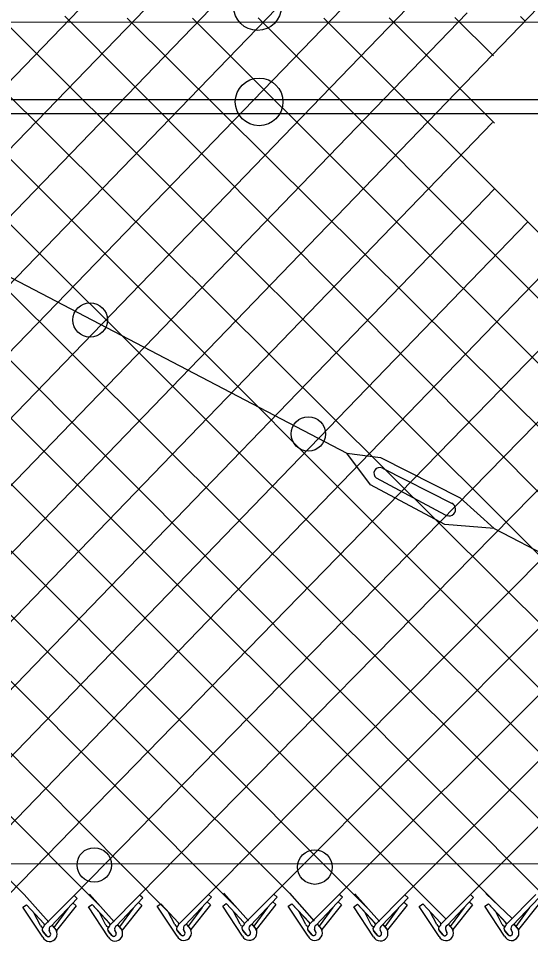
# Model space of a CAD drawing. Extents: x 0 to 2.85, y -0.1 to 1.83.
# Drawn here: x 2.3055 to 2.3685, y 0.8088 to 0.9223 of the extents above; entities that cross this region are included whole.
import ezdxf

# ---------------------------------------------------------------- set-up
doc = ezdxf.new("R2010")
doc.units = 0
doc.layers.add('sb_Chainlink Fence', color=7, linetype='Continuous')
doc.layers.add('sb_Existing Structural Steel', color=7, linetype='Continuous')

msp = doc.modelspace()

# ---------------------------------------------------------------- linework, layer by layer
at = {"layer": 'sb_Chainlink Fence'}
for p, q in [((2.3043093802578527, 0.814496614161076), (2.412688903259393, 0.9257760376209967)), ((2.312371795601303, 0.8144370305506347), (2.42089226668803, 0.9252294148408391)), ((2.3204285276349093, 0.8144817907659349), (2.429219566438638, 0.9250879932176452)), ((2.328886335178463, 0.814564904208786), (2.4380515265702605, 0.9244173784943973)), ((2.336939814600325, 0.814585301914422), (2.446116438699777, 0.9241348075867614)), ((2.2076426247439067, 0.8144542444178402), (2.3130508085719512, 0.9234084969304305)), ((2.2157050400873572, 0.8143946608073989), (2.321107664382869, 0.92340550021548)), ((2.2237617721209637, 0.8144394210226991), (2.3291604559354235, 0.9234415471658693)), ((2.2318146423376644, 0.8144451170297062), (2.3372386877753, 0.9234357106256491)), ((2.2398437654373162, 0.8144504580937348), (2.3452921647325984, 0.9234570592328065)), ((2.2478972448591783, 0.814470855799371), (2.353346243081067, 0.923515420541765)), ((2.2559515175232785, 0.8144542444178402), (2.3607090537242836, 0.9229716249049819)), ((2.2640139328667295, 0.8143946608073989), (2.3694650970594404, 0.9236137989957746)), ((2.294173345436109, 0.9228920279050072), (2.4047729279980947, 0.8129885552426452)), ((2.296255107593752, 0.814513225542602), (2.4018056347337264, 0.9237433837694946)), ((2.198740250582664, 0.9221702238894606), (2.3062277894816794, 0.8145640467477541)), ((2.2067971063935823, 0.92216722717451), (2.315802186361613, 0.8128999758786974)), ((2.214849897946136, 0.9222032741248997), (2.3241291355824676, 0.812240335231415)), ((2.223030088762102, 0.9222171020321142), (2.3323134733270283, 0.8130034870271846)), ((2.2310835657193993, 0.9222384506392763), (2.3388500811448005, 0.8146957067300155)), ((2.239137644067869, 0.9222968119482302), (2.3484301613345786, 0.8129272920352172)), ((2.247199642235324, 0.9223981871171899), (2.356540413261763, 0.8131127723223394)), ((2.2552564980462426, 0.9223951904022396), (2.3646272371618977, 0.8131516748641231)), ((2.2790413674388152, 0.9223902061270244), (2.387082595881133, 0.8145714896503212)), ((2.2870941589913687, 0.9224262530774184), (2.3966626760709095, 0.8128030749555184)), ((2.3031766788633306, 0.9224838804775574), (2.412859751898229, 0.813027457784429)), ((2.311230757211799, 0.9225422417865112), (2.420645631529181, 0.8126003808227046)), ((2.318898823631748, 0.9222829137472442), (2.3902333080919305, 0.8514542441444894)), ((2.3269556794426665, 0.922279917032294), (2.393953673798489, 0.8553822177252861)), ((2.3350084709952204, 0.9223159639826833), (2.3978705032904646, 0.8594014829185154)), ((2.343086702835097, 0.9223101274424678), (2.4018998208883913, 0.8635240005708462)), ((2.3511401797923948, 0.9223314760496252), (2.3640746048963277, 0.9094016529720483)), ((2.3591942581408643, 0.922389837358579), (2.3639373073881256, 0.9176459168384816)), ((2.3672562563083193, 0.9224912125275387), (2.3677989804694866, 0.9219477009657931)), ((2.27168333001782, 0.9212130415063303), (2.3805459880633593, 0.8128792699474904)), ((2.344994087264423, 0.814568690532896), (2.449221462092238, 0.9187660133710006)), ((2.267872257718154, 0.9169630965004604), (2.37127674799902, 0.8132848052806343)), ((2.353056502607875, 0.81450910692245), (2.4492194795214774, 0.910703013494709)), ((2.272070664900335, 0.8144394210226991), (2.3638174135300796, 0.9094604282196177)), ((2.2801235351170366, 0.8144451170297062), (2.364093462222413, 0.9013133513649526)), ((2.2882016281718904, 0.814492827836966), (2.3681451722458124, 0.8971950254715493)), ((2.3611132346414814, 0.8145538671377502), (2.3917018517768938, 0.8451361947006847)), ((2.3062277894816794, 0.8145640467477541), (2.309263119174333, 0.8111463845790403)), ((2.3087444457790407, 0.810794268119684), (2.312371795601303, 0.8144370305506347)), ((2.309542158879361, 0.8106517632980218), (2.3127675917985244, 0.8140783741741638)), ((2.3127675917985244, 0.8140783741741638), (2.312371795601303, 0.8144370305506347)), ((2.3142845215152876, 0.8146088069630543), (2.3173198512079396, 0.8111911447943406)), ((2.3168011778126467, 0.8108390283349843), (2.3204285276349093, 0.8144817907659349)), ((2.3175988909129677, 0.810696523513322), (2.3208243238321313, 0.8141231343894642)), ((2.3208243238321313, 0.8141231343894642), (2.3204285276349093, 0.8144817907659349)), ((2.3252589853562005, 0.8109221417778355), (2.328886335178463, 0.814564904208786)), ((2.3260566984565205, 0.810779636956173), (2.329282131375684, 0.8142062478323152)), ((2.329282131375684, 0.8142062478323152), (2.328886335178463, 0.814564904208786)), ((2.3307958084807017, 0.8147123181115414), (2.3338311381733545, 0.8112946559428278)), ((2.3333124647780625, 0.8109425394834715), (2.336939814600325, 0.814585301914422)), ((2.3341101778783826, 0.8108000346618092), (2.337335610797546, 0.8142266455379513)), ((2.337335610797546, 0.8142266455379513), (2.336939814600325, 0.814585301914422)), ((2.3388500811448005, 0.8146957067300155), (2.3418854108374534, 0.8112780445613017)), ((2.341366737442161, 0.8109259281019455), (2.344994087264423, 0.814568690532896)), ((2.3421644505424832, 0.8107834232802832), (2.345389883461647, 0.8142100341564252)), ((2.345389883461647, 0.8142100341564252), (2.344994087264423, 0.814568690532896)), ((2.3469124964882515, 0.8146361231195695), (2.349947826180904, 0.8112184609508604)), ((2.349429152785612, 0.8108663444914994), (2.353056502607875, 0.81450910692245)), ((2.3502268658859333, 0.8107238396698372), (2.353452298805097, 0.8141504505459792)), ((2.353452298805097, 0.8141504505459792), (2.353056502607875, 0.81450910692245)), ((2.354969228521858, 0.8146808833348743), (2.358111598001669, 0.8115446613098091)), ((2.357485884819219, 0.8109111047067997), (2.3611132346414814, 0.8145538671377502)), ((2.35828359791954, 0.8107685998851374), (2.3615090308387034, 0.8141952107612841)), ((2.3615090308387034, 0.8141952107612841), (2.3611132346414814, 0.8145538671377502)), ((2.3630220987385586, 0.8146865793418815), (2.3662323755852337, 0.8116167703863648)), ((2.3655387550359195, 0.8109168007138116), (2.369166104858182, 0.8145595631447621)), ((2.3663364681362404, 0.8107742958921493), (2.369561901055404, 0.8142009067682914)), ((2.306083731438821, 0.8129764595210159), (2.306529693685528, 0.8132811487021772)), ((2.3085202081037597, 0.8092875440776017), (2.306083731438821, 0.8129764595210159)), ((2.306529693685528, 0.8132811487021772), (2.3086856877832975, 0.8109575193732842)), ((2.306529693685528, 0.8132811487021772), (2.308699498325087, 0.8109437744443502)), ((2.3115942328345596, 0.8128203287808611), (2.3098971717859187, 0.8105103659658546)), ((2.312633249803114, 0.8131523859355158), (2.3102204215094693, 0.8101176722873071)), ((2.312633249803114, 0.8131523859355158), (2.312237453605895, 0.8135110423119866)), ((2.314140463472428, 0.8130212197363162), (2.314586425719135, 0.813325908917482)), ((2.3165769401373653, 0.809332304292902), (2.314140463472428, 0.8130212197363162)), ((2.314586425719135, 0.813325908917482), (2.3167424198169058, 0.8110022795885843)), ((2.314586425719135, 0.813325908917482), (2.3167562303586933, 0.8109885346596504)), ((2.319650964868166, 0.8128650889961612), (2.3179539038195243, 0.8105551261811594)), ((2.3206899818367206, 0.813197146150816), (2.3182771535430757, 0.8101624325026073)), ((2.3206899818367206, 0.813197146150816), (2.3202941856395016, 0.8135558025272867)), ((2.322598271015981, 0.8131043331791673), (2.3230442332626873, 0.8134090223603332)), ((2.325034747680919, 0.8094154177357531), (2.322598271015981, 0.8131043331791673)), ((2.3230442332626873, 0.8134090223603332), (2.3252002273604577, 0.8110853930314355)), ((2.3230442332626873, 0.8134090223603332), (2.325214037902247, 0.8110716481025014)), ((2.328108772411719, 0.8129482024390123), (2.326411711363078, 0.8106382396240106)), ((2.3291477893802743, 0.8132802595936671), (2.3267349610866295, 0.8102455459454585)), ((2.3291477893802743, 0.8132802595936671), (2.3287519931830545, 0.8136389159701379)), ((2.3306517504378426, 0.8131247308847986), (2.3310977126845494, 0.8134294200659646)), ((2.33308822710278, 0.8094358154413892), (2.3306517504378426, 0.8131247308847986)), ((2.3310977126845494, 0.8134294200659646), (2.33325370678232, 0.8111057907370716)), ((2.3310977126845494, 0.8134294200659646), (2.333267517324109, 0.8110920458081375)), ((2.336162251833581, 0.8129686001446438), (2.33446519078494, 0.8106586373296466)), ((2.3372012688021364, 0.8133006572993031), (2.334788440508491, 0.8102659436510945)), ((2.3372012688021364, 0.8133006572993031), (2.3368054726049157, 0.8136593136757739)), ((2.3387060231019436, 0.8131081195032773), (2.3391519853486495, 0.8134128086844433)), ((2.34114249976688, 0.8094192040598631), (2.3387060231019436, 0.8131081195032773)), ((2.3391519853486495, 0.8134128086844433), (2.3413079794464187, 0.8110891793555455)), ((2.3391519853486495, 0.8134128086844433), (2.341321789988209, 0.8110754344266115)), ((2.34421652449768, 0.8129519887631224), (2.3425194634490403, 0.8106420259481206)), ((2.3452555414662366, 0.8132840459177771), (2.342842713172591, 0.8102493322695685)), ((2.3452555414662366, 0.8132840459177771), (2.3448597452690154, 0.813642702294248)), ((2.3467684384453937, 0.8130485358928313), (2.3472144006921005, 0.8133532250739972)), ((2.34920491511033, 0.8093596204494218), (2.3467684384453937, 0.8130485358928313)), ((2.3472144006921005, 0.8133532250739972), (2.3493703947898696, 0.8110295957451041)), ((2.3472144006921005, 0.8133532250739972), (2.3493842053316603, 0.8110158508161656)), ((2.3522789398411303, 0.8128924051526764), (2.3505818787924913, 0.8105824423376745)), ((2.3533179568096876, 0.8132244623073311), (2.350905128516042, 0.8101897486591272)), ((2.3533179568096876, 0.8132244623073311), (2.3529221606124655, 0.8135831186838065)), ((2.354825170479, 0.8130932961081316), (2.355271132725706, 0.8133979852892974)), ((2.357261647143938, 0.809404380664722), (2.354825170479, 0.8130932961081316)), ((2.355271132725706, 0.8133979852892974), (2.357427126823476, 0.8110743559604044)), ((2.355271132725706, 0.8133979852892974), (2.3574409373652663, 0.8110606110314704)), ((2.360335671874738, 0.8129371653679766), (2.3586386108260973, 0.8106272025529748)), ((2.361374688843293, 0.8132692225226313), (2.3589618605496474, 0.8102345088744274)), ((2.361374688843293, 0.8132692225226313), (2.3609788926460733, 0.8136278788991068)), ((2.362878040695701, 0.8130989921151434), (2.3633240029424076, 0.8134036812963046)), ((2.365314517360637, 0.8094100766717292), (2.362878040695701, 0.8130989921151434)), ((2.3633240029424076, 0.8134036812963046), (2.3654799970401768, 0.8110800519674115)), ((2.3633240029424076, 0.8134036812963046), (2.365493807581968, 0.8110663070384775)), ((2.3683885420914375, 0.8129428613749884), (2.366691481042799, 0.810632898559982)), ((2.3694275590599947, 0.8132749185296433), (2.3670147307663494, 0.8102402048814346)), ((2.308242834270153, 0.8107430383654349), (2.3074311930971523, 0.8122945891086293)), ((2.3162995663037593, 0.8107877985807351), (2.31548792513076, 0.8123393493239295)), ((2.324757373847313, 0.8108709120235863), (2.3239457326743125, 0.8124224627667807)), ((2.3328108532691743, 0.8108913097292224), (2.3319992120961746, 0.8124428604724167)), ((2.340865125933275, 0.8108746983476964), (2.3400534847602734, 0.8124262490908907)), ((2.348927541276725, 0.810815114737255), (2.3481159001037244, 0.8123666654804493)), ((2.3569842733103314, 0.8108598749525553), (2.3561726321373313, 0.8124114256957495)), ((2.365037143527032, 0.8108655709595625), (2.3642255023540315, 0.8124171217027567)), ((2.3096772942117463, 0.810747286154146), (2.3101725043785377, 0.8101610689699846)), ((2.3096838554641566, 0.8107383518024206), (2.3101749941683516, 0.8101590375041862)), ((2.3177340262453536, 0.8107920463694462), (2.3182292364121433, 0.8102058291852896)), ((2.3177405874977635, 0.8107831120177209), (2.31823172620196, 0.8102037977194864)), ((2.3261918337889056, 0.8108751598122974), (2.326687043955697, 0.8102889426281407)), ((2.3261983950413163, 0.8108662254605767), (2.326689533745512, 0.8102869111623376)), ((2.3342453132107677, 0.8108955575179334), (2.334740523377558, 0.8103093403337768)), ((2.3342518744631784, 0.8108866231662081), (2.334743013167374, 0.810307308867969)), ((2.3422995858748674, 0.8108789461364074), (2.3427947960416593, 0.8102927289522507)), ((2.342306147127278, 0.810870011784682), (2.342797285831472, 0.8102906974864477)), ((2.3503620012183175, 0.8108193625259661), (2.35085721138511, 0.8102331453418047)), ((2.3503685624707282, 0.8108104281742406), (2.3508597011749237, 0.8102311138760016)), ((2.358418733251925, 0.8108641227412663), (2.3589139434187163, 0.8102779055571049)), ((2.3584252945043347, 0.8108551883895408), (2.35891643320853, 0.8102758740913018)), ((2.366471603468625, 0.8108698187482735), (2.366966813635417, 0.810283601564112)), ((2.366478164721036, 0.810860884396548), (2.366969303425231, 0.8102815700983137)), ((2.30897182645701, 0.8094725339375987), (2.3085678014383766, 0.8099563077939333)), ((2.3085678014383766, 0.8099563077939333), (2.3090129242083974, 0.8094292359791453)), ((2.3094939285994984, 0.8097580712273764), (2.309330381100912, 0.810112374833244)), ((2.309330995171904, 0.8100998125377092), (2.3094935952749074, 0.8097661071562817)), ((2.3101725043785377, 0.8101610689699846), (2.3102089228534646, 0.8100929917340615)), ((2.3102089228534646, 0.8100929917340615), (2.3102399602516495, 0.8100201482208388)), ((2.3170285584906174, 0.8095172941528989), (2.316624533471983, 0.8100010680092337)), ((2.316624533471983, 0.8100010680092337), (2.3170696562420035, 0.8094739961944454)), ((2.317550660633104, 0.8098028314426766), (2.317387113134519, 0.8101571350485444)), ((2.3173877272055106, 0.8101445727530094), (2.317550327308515, 0.8098108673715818)), ((2.3182292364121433, 0.8102058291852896), (2.31826565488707, 0.8101377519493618)), ((2.31826565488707, 0.8101377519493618), (2.3182966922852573, 0.810064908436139)), ((2.3254863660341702, 0.80960040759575), (2.325082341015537, 0.8100841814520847)), ((2.325082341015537, 0.8100841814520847), (2.3255274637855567, 0.8095571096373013)), ((2.3260084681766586, 0.8098859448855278), (2.325844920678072, 0.8102402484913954)), ((2.325845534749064, 0.8102276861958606), (2.326008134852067, 0.8098939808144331)), ((2.326687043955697, 0.8102889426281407), (2.326723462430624, 0.8102208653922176)), ((2.326723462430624, 0.8102208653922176), (2.326754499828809, 0.8101480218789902)), ((2.3335398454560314, 0.8096208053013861), (2.3331358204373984, 0.8101045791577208)), ((2.3331358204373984, 0.8101045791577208), (2.3335809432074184, 0.8095775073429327)), ((2.33406194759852, 0.8099063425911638), (2.333898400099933, 0.8102606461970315)), ((2.333899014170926, 0.8102480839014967), (2.334061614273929, 0.8099143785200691)), ((2.334740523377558, 0.8103093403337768), (2.334776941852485, 0.8102412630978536)), ((2.334776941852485, 0.8102412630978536), (2.3348079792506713, 0.8101684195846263)), ((2.341594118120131, 0.80960419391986), (2.341190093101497, 0.8100879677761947)), ((2.341190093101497, 0.8100879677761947), (2.3416352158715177, 0.8095608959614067)), ((2.3421162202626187, 0.8098897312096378), (2.3419526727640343, 0.8102440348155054)), ((2.3419532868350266, 0.8102314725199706), (2.342115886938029, 0.8098977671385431)), ((2.3427947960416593, 0.8102927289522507), (2.3428312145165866, 0.8102246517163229)), ((2.3428312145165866, 0.8102246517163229), (2.342862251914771, 0.8101518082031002)), ((2.3496565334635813, 0.809544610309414), (2.349252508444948, 0.8100283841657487)), ((2.349252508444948, 0.8100283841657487), (2.3496976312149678, 0.8095013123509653)), ((2.350178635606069, 0.8098301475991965), (2.350015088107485, 0.8101844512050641)), ((2.3500157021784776, 0.8101718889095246), (2.35017830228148, 0.8098381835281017)), ((2.35085721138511, 0.8102331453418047), (2.3508936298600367, 0.8101650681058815)), ((2.3508936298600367, 0.8101650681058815), (2.350924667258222, 0.8100922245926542)), ((2.357713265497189, 0.8095893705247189), (2.3573092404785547, 0.8100731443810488)), ((2.3573092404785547, 0.8100731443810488), (2.3577543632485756, 0.8095460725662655)), ((2.358235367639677, 0.8098749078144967), (2.3580718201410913, 0.8102292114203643)), ((2.358072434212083, 0.8102166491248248), (2.3582350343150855, 0.809882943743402)), ((2.3589139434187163, 0.8102779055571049), (2.358950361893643, 0.8102098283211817)), ((2.358950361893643, 0.8102098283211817), (2.3589813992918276, 0.8101369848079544)), ((2.3657661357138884, 0.8095950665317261), (2.365362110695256, 0.8100788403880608)), ((2.365362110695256, 0.8100788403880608), (2.365807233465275, 0.8095517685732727)), ((2.366288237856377, 0.809880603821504), (2.366124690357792, 0.8102349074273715)), ((2.3661253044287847, 0.8102223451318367), (2.366287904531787, 0.8098886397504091)), ((2.366966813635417, 0.810283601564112), (2.367003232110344, 0.8102155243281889)), ((2.367003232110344, 0.8102155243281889), (2.36703426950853, 0.8101426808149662))]:
    msp.add_line(p, q, dxfattribs=at)
for centre, radius, start, end in [((2.308494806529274, 0.8107871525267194), 0.00025580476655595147, 189.9304409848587, 40.97853800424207), ((2.3088272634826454, 0.8102396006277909), 0.0003843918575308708, 126.9947472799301, 219.79833989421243), ((2.3088377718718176, 0.8102391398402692), 0.0003909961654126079, 127.7656421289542, 226.33281459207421), ((2.3097181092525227, 0.8102717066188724), 0.00041880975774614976, 114.84216649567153, 203.51671506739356), ((2.3165515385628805, 0.8108319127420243), 0.00025580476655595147, 189.9304409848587, 40.97853800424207), ((2.316883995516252, 0.8102843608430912), 0.0003843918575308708, 126.9947472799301, 219.79833989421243), ((2.3168945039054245, 0.8102839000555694), 0.0003909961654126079, 127.7656421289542, 226.33281459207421), ((2.3177748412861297, 0.8103164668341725), 0.00041880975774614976, 114.84216649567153, 203.51671506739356), ((2.3250093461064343, 0.8109150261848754), 0.00025580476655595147, 189.9304409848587, 40.97853800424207), ((2.325341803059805, 0.8103674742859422), 0.0003843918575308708, 126.9947472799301, 219.79833989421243), ((2.325352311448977, 0.8103670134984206), 0.0003909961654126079, 127.7656421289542, 226.33281459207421), ((2.3262326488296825, 0.8103995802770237), 0.00041880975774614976, 114.84216649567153, 203.51671506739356), ((2.3330628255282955, 0.8109354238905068), 0.00025580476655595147, 189.9304409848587, 40.97853800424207), ((2.3333952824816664, 0.8103878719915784), 0.0003843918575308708, 126.9947472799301, 219.79833989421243), ((2.3334057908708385, 0.8103874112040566), 0.0003909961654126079, 127.7656421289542, 226.33281459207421), ((2.334286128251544, 0.8104199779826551), 0.00041880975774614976, 114.84216649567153, 203.51671506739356), ((2.3411170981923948, 0.8109188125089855), 0.00025580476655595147, 189.9304409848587, 40.97853800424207), ((2.3414495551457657, 0.8103712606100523), 0.0003843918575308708, 126.9947472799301, 219.79833989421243), ((2.341460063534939, 0.8103707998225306), 0.0003909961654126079, 127.7656421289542, 226.33281459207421), ((2.3423404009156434, 0.8104033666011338), 0.00041880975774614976, 114.84216649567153, 203.51671506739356), ((2.3491795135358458, 0.8108592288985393), 0.00025580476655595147, 189.9304409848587, 40.97853800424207), ((2.3495119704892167, 0.810311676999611), 0.0003843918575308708, 126.9947472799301, 219.79833989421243), ((2.34952247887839, 0.8103112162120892), 0.0003909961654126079, 127.7656421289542, 226.33281459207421), ((2.350402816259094, 0.8103437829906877), 0.00041880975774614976, 114.84216649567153, 203.51671506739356), ((2.3572362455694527, 0.8109039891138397), 0.00025580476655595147, 189.9304409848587, 40.97853800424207), ((2.3575687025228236, 0.8103564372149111), 0.0003843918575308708, 126.9947472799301, 219.79833989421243), ((2.3575792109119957, 0.8103559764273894), 0.0003909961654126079, 127.7656421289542, 226.33281459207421), ((2.3584595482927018, 0.8103885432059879), 0.00041880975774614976, 114.84216649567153, 203.51671506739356), ((2.365289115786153, 0.8109096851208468), 0.00025580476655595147, 189.9304409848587, 40.97853800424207), ((2.365621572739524, 0.8103621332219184), 0.0003843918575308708, 126.9947472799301, 219.79833989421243), ((2.3656320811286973, 0.8103616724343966), 0.0003909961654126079, 127.7656421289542, 226.33281459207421), ((2.366512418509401, 0.8103942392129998), 0.00041880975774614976, 114.84216649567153, 203.51671506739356), ((2.309358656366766, 0.8097022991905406), 0.0009354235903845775, 206.32021657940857, 29.22686940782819), ((2.309204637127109, 0.8096669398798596), 0.00030330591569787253, 219.86319118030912, 17.48524419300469), ((2.3092057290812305, 0.8096654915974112), 0.00030494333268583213, 230.78260140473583, 19.265642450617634), ((2.3174153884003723, 0.8097470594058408), 0.0009354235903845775, 206.32021657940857, 29.22686940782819), ((2.3172613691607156, 0.8097117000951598), 0.00030330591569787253, 219.86319118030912, 17.48524419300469), ((2.317262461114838, 0.8097102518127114), 0.00030494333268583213, 230.78260140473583, 19.265642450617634), ((2.325873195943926, 0.8098301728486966), 0.0009354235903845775, 206.32021657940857, 29.22686940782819), ((2.325719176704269, 0.809794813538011), 0.00030330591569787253, 219.86319118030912, 17.48524419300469), ((2.3257202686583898, 0.8097933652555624), 0.00030494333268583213, 230.78260140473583, 19.265642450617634), ((2.3339266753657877, 0.8098505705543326), 0.0009354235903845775, 206.32021657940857, 29.22686940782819), ((2.333772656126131, 0.8098152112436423), 0.00030330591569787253, 219.86319118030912, 17.48524419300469), ((2.333773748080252, 0.8098137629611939), 0.00030494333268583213, 230.78260140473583, 19.265642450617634), ((2.341980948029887, 0.809833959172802), 0.0009354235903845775, 206.32021657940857, 29.22686940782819), ((2.3418269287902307, 0.809798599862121), 0.00030330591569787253, 219.86319118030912, 17.48524419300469), ((2.3418280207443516, 0.8097971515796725), 0.00030494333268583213, 230.78260140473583, 19.265642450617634), ((2.350043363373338, 0.8097743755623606), 0.0009354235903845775, 206.32021657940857, 29.22686940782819), ((2.3498893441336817, 0.8097390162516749), 0.00030330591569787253, 219.86319118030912, 17.48524419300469), ((2.3498904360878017, 0.8097375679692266), 0.00030494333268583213, 230.78260140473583, 19.265642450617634), ((2.358100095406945, 0.8098191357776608), 0.0009354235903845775, 206.32021657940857, 29.22686940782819), ((2.3579460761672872, 0.8097837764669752), 0.00030330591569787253, 219.86319118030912, 17.48524419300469), ((2.357947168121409, 0.8097823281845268), 0.00030494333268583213, 230.78260140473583, 19.265642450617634), ((2.366152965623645, 0.809824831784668), 0.0009354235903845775, 206.32021657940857, 29.22686940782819), ((2.3659989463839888, 0.809789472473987), 0.00030330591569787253, 219.86319118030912, 17.48524419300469), ((2.366000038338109, 0.8097880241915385), 0.00030494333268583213, 230.78260140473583, 19.265642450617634)]:
    msp.add_arc(centre, radius, start, end, dxfattribs=at)
at = {"layer": 'sb_Existing Structural Steel'}
for p, q in [((1.8783743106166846, 0.9214564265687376), (2.449430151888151, 0.9219011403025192)), ((2.2767211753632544, 0.9123009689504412), (2.441666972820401, 0.9122871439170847)), ((2.2767295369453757, 0.9105708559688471), (2.4417410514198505, 0.9105480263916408)), ((2.2708707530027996, 0.9080427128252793), (2.3459358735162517, 0.8688287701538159)), ((2.3488418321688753, 0.8649286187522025), (2.3459358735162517, 0.8688287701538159)), ((2.3459358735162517, 0.8688287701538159), (2.350056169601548, 0.8682775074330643)), ((2.350056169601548, 0.8682775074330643), (2.3598377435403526, 0.8633390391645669)), ((2.350286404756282, 0.86696645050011), (2.358882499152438, 0.8626265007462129)), ((2.3579867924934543, 0.8600377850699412), (2.3488418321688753, 0.8649286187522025)), ((2.358069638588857, 0.8612087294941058), (2.3495722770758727, 0.8657532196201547)), ((2.3598377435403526, 0.8633390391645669), (2.3640510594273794, 0.859533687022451)), ((2.3640510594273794, 0.859533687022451), (2.3579867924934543, 0.8600377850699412)), ((2.3640510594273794, 0.859533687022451), (2.3952491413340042, 0.8433279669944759)), ((1.0977552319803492, 0.8177376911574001), (2.4494196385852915, 0.8184027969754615))]:
    msp.add_line(p, q, dxfattribs=at)
for centre, radius in [((2.334940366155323, 0.9237131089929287), 0.002929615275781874), ((2.335130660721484, 0.9120049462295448), 0.002929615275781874), ((2.3143501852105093, 0.8851854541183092), 0.0021204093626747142), ((2.3411827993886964, 0.871177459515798), 0.0021204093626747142), ((2.314857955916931, 0.8181841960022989), 0.0021204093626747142), ((2.341982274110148, 0.8179197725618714), 0.0021204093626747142)]:
    msp.add_circle(centre, radius, dxfattribs=at)
for centre, radius, start, end in [((2.349953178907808, 0.8663469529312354), 0.0007031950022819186, 60.7133576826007, 237.41490734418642), ((2.3584810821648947, 0.861914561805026), 0.000816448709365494, 235.52915765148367, 65.8679178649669)]:
    msp.add_arc(centre, radius, start, end, dxfattribs=at)

doc.saveas('drawing.dxf')
